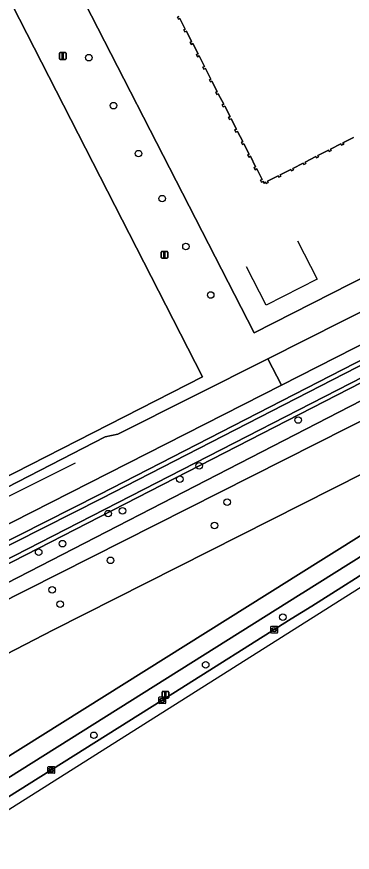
# Model space of a CAD drawing. Extents: x 158835 to 160077, y 386387 to 387778.
# Drawn here: x 159768.8 to 159818.9, y 387115 to 387239.8 of the extents above; entities that cross this region are included whole.
import ezdxf

# ---------------------------------------------------------------- set-up
doc = ezdxf.new("R2010")
doc.units = 0
for name, color, linetype in [('IMGEO_Berm_groen', 7, 'Continuous'), ('IMGEO_Boom', 7, 'Continuous'), ('IMGEO_Fietspad_gesloten', 7, 'Continuous'), ('IMGEO_Groenvoorziening', 7, 'Continuous'), ('IMGEO_Hek', 7, 'Continuous'), ('IMGEO_Kolk', 7, 'Continuous'), ('IMGEO_Lichtmast', 7, 'Continuous'), ('IMGEO_Muur', 7, 'Continuous'), ('IMGEO_Oever', 7, 'Continuous'), ('IMGEO_Pand', 7, 'Continuous'), ('IMGEO_Rijbaan_lokaal_gesloten', 7, 'Continuous'), ('IMGEO_Rijbaan_lokaal_open', 7, 'Continuous'), ('IMGEO_Voetpad_halfverhard', 7, 'Continuous'), ('IMGEO_Waterloop', 7, 'Continuous')]:
    doc.layers.add(name, color=color, linetype=linetype)

msp = doc.modelspace()

# ---------------------------------------------------------------- linework, layer by layer
at = {"layer": 'IMGEO_Berm_groen'}
msp.add_lwpolyline([(159757.51, 387116.93), (159792.14, 387138.68), (159809.8, 387149.85), (159812.86, 387151.73), (159823.87, 387158.73), (159829.33, 387162.16), (159828.77, 387163.06), (159828.08, 387164.16), (159811.53, 387153.74), (159811.28, 387153.59), (159721.94, 387097.41), (159700.24, 387083.85), (159670.6, 387065.21), (159668.13, 387063.63), (159666.52, 387062.54), (159667.87, 387060.62), (159675.41, 387065.39), (159685.34, 387071.55), (159702.95, 387082.54), (159720.73, 387093.8), (159738.94, 387105.2)], close=True, dxfattribs=at)
at = {"layer": 'IMGEO_Boom'}
for centre in [(159779.59, 387233.69), (159783.27, 387226.52), (159787.01, 387219.35), (159790.54, 387212.63), (159794.08, 387205.48), (159797.77, 387198.23), (159810.83, 387179.55), (159796.05, 387172.72), (159793.17, 387170.72), (159800.23, 387167.28), (159784.62, 387165.99), (159782.46, 387165.57), (159798.33, 387163.8), (159775.65, 387161.08), (159772.1, 387159.8), (159782.82, 387158.59), (159774.11, 387154.19), (159775.3, 387152.03), (159808.52, 387150.1), (159797.02, 387142.98), (159780.35, 387132.45)]:
    msp.add_circle(centre, 0.489, dxfattribs=at)
at = {"layer": 'IMGEO_Fietspad_gesloten'}
msp.add_lwpolyline([(159880.29, 387208.03), (159879.51, 387207.08), (159876.47, 387203.3), (159872.15, 387197.78), (159871.24, 387196.55), (159869.51, 387194.49), (159867.59, 387192.6), (159865.51, 387190.88), (159863.29, 387189.36), (159810.06, 387155.97), (159809.54, 387155.64), (159720.4, 387099.7), (159691.44, 387081.49), (159669.14, 387067.49), (159664.96, 387064.68), (159666.52, 387062.54), (159668.13, 387063.63), (159670.6, 387065.21), (159700.24, 387083.85), (159721.94, 387097.41), (159811.28, 387153.59), (159811.53, 387153.74), (159828.08, 387164.16)], dxfattribs=at)
at = {"layer": 'IMGEO_Groenvoorziening'}
for points in [[(159796.56, 387186.02), (159749.52, 387277.92), (159691.3, 387247.79), (159738.13, 387156.2)], [(159749.52, 387277.92), (159796.56, 387186.02), (159738.13, 387156.2), (159691.3, 387247.79)], [(159870.67, 387216.52), (159893.85, 387228.66), (159891.28, 387231.38), (159857.23, 387213.67), (159851.52, 387210.69), (159851.07, 387211.32), (159806.32, 387188.72), (159808.33, 387184.78)], [(159774.32, 387148.23), (159848.51, 387185.76), (159868.08, 387196.36), (159868.42, 387197.45), (159870.55, 387204.11), (159869.96, 387203.81), (159860.86, 387199.8), (159854.83, 387196.89), (159818.27, 387178.45), (159736.79, 387137.27), (159633.65, 387083.76), (159631.24, 387082.51), (159631.88, 387081.56), (159636.1, 387075.25), (159680.11, 387098.83), (159697.52, 387107.8), (159737.34, 387129.06)], [(159806.32, 387188.72), (159783.93, 387177.42), (159782.02, 387177.03), (159752.74, 387161.95), (159751.41, 387160.79), (159735.75, 387153), (159734.16, 387152.35), (159731.66, 387150.95), (159733.76, 387146.82), (159808.33, 387184.78)]]:
    msp.add_lwpolyline(points, close=True, dxfattribs=at)
for points in [[(159686.13, 387249.72), (159722.61, 387179.43), (159735.75, 387153), (159751.41, 387160.79), (159752.74, 387161.95), (159782.02, 387177.03), (159783.93, 387177.42), (159806.32, 387188.72), (159851.07, 387211.32), (159851.52, 387210.69), (159857.23, 387213.67), (159855.5, 387217.05), (159854.8, 387218.41), (159850.44, 387216.1), (159804.24, 387192.6), (159769.31, 387260.87)], [(159873.7, 387250), (159891.28, 387231.38), (159893.85, 387228.66), (159870.67, 387216.52), (159808.33, 387184.78), (159733.76, 387146.82), (159733.77, 387146.8), (159718.42, 387139.01), (159650.28, 387104.44), (159619.74, 387088.95), (159617.52, 387088.81), (159618.12, 387088.11), (159621.16, 387087.11), (159637.16, 387095.23), (159664.2, 387109.13), (159684.48, 387119.17), (159721.07, 387137.98), (159781.2, 387168.41), (159855.65, 387206.7), (159873.8, 387216.37), (159882.45, 387221.51), (159893.93, 387227.46)], [(159896.77, 387226.1), (159881.92, 387217.2), (159872.24, 387211.62), (159857.49, 387204.28), (159755.19, 387151.76), (159650.52, 387098.69), (159630.34, 387088.14), (159559.04, 387051.55), (159555.32, 387049.19), (159554.47, 387048.65)], [(159557.14, 387047.69), (159557.48, 387047.86), (159624.87, 387082.01), (159712.82, 387127.09), (159859.85, 387202.9), (159867.9, 387206.79)], [(159809.54, 387155.64), (159810.06, 387155.97), (159863.29, 387189.36)], [(159848.51, 387185.76), (159774.32, 387148.23), (159737.34, 387129.06)], [(159720.4, 387099.7), (159809.54, 387155.64)]]:
    msp.add_lwpolyline(points, dxfattribs=at)
at = {"layer": 'IMGEO_Hek'}
for points in [[(159769.31, 387260.87), (159804.24, 387192.6), (159850.44, 387216.1), (159854.8, 387218.41), (159845.91, 387235.79)], [(159891.28, 387231.38), (159893.85, 387228.66), (159870.67, 387216.52), (159808.33, 387184.78), (159733.76, 387146.82)], [(159759.33, 387164.02), (159777.61, 387173.15)]]:
    msp.add_lwpolyline(points, dxfattribs=at)
at = {"layer": 'IMGEO_Kolk'}
for p, q in [((159806.75, 387147.81), (159806.75, 387148.66)), ((159806.82, 387148.74), (159807.68, 387148.74)), ((159807.68, 387147.73), (159806.82, 387147.73)), ((159807.01, 387148.23), (159807.01, 387148.24)), ((159807.05, 387148.28), (159807.45, 387148.28)), ((159807.44, 387148.19), (159807.05, 387148.19)), ((159807.26, 387147.96), (159807.23, 387147.96)), ((159807.24, 387148.51), (159807.26, 387148.51)), ((159807.49, 387148.24), (159807.49, 387148.23)), ((159807.75, 387148.66), (159807.75, 387147.81)), ((159790.04, 387137.25), (159790.04, 387138.1)), ((159790.11, 387138.18), (159790.97, 387138.18)), ((159790.3, 387137.67), (159790.3, 387137.68)), ((159790.34, 387137.72), (159790.74, 387137.72)), ((159790.53, 387137.96), (159790.55, 387137.96)), ((159790.78, 387137.68), (159790.78, 387137.67)), ((159791.04, 387138.1), (159791.04, 387137.25)), ((159790.97, 387137.18), (159790.11, 387137.18)), ((159790.74, 387137.63), (159790.34, 387137.63)), ((159790.55, 387137.4), (159790.53, 387137.4)), ((159773.48, 387126.85), (159773.48, 387127.7)), ((159773.56, 387127.78), (159774.41, 387127.78)), ((159774.48, 387127.7), (159774.48, 387126.85)), ((159774.41, 387126.78), (159773.56, 387126.78)), ((159773.74, 387127.27), (159773.74, 387127.28)), ((159774.18, 387127.23), (159773.78, 387127.23)), ((159773.79, 387127.32), (159774.18, 387127.32)), ((159773.97, 387127.56), (159774, 387127.56)), ((159773.99, 387127), (159773.97, 387127)), ((159774.23, 387127.28), (159774.23, 387127.27))]:
    msp.add_line(p, q, dxfattribs=at)
for points in [[(159806.75, 387147.81), (159806.75, 387148.66)], [(159806.82, 387148.74), (159807.68, 387148.74)], [(159807.68, 387147.73), (159806.82, 387147.73)], [(159807.75, 387148.66), (159807.75, 387147.81)], [(159790.04, 387137.25), (159790.04, 387138.1)], [(159790.11, 387138.18), (159790.97, 387138.18)], [(159791.04, 387138.1), (159791.04, 387137.25)], [(159790.97, 387137.18), (159790.11, 387137.18)], [(159773.48, 387126.85), (159773.48, 387127.7)], [(159773.56, 387127.78), (159774.41, 387127.78)], [(159774.48, 387127.7), (159774.48, 387126.85)], [(159774.41, 387126.78), (159773.56, 387126.78)]]:
    msp.add_lwpolyline(points, dxfattribs=at)
for centre, radius, start, end in [((159806.82, 387148.66), 0.0765, 91.552, 178.448), ((159806.82, 387148.66), 0.0765, 91.552, 178.448), ((159806.82, 387147.81), 0.0765, 181.552, 268.448), ((159806.82, 387147.81), 0.0765, 181.552, 268.448), ((159807.05, 387148.24), 0.0403, 85.8775, 175.7526), ((159807.04, 387148.23), 0.0366, 178.938, 274.7102), ((159807.45, 387148.23), 0.043, 264.8664, 352.4533), ((159807.45, 387148.24), 0.0386, 1.7309, 96.639), ((159807.67, 387148.66), 0.0765, 1.552, 88.448), ((159807.67, 387148.66), 0.0765, 1.552, 88.448), ((159807.67, 387147.81), 0.0765, 271.552, 358.448), ((159807.67, 387147.81), 0.0765, 271.552, 358.448), ((159790.12, 387138.1), 0.0765, 91.552, 178.448), ((159790.12, 387138.1), 0.0765, 91.552, 178.448), ((159790.34, 387137.68), 0.0403, 85.8775, 175.7526), ((159790.34, 387137.67), 0.0366, 178.938, 274.7102), ((159790.74, 387137.68), 0.0386, 1.7309, 96.639), ((159790.74, 387137.68), 0.043, 264.8664, 352.4533), ((159790.96, 387138.1), 0.0765, 1.552, 88.448), ((159790.96, 387138.1), 0.0765, 1.552, 88.448), ((159790.12, 387137.25), 0.0765, 181.552, 268.448), ((159790.12, 387137.25), 0.0765, 181.552, 268.448), ((159790.96, 387137.25), 0.0765, 271.552, 358.448), ((159790.96, 387137.25), 0.0765, 271.552, 358.448), ((159773.56, 387127.7), 0.0765, 91.552, 178.448), ((159773.56, 387127.7), 0.0765, 91.552, 178.448), ((159774.41, 387127.7), 0.0765, 1.552, 88.448), ((159774.41, 387127.7), 0.0765, 1.552, 88.448), ((159773.56, 387126.85), 0.0765, 181.552, 268.448), ((159773.56, 387126.85), 0.0765, 181.552, 268.448), ((159773.78, 387127.28), 0.0403, 85.8775, 175.7526), ((159773.78, 387127.27), 0.0366, 178.938, 274.7102), ((159774.19, 387127.28), 0.0386, 1.7309, 96.639), ((159774.18, 387127.28), 0.043, 264.8664, 352.4533), ((159774.41, 387126.85), 0.0765, 271.552, 358.448), ((159774.41, 387126.85), 0.0765, 271.552, 358.448)]:
    msp.add_arc(centre, radius, start, end, dxfattribs=at)
for centre, major_axis, ratio, start_param, end_param in [((159807.24, 387148.23), (-0.387, 0.002), 0.722429, 4.712389, 7.853982), ((159807.26, 387148.23), (-0.39, 0.002), 0.717154, 1.570796, 4.712389), ((159790.53, 387137.68), (-0.387, 0.002), 0.722429, 4.712389, 7.853982), ((159790.55, 387137.68), (-0.39, 0.002), 0.717154, 1.570796, 4.712389), ((159773.97, 387127.28), (-0.387, 0.002), 0.722429, 4.712389, 7.853982), ((159773.99, 387127.28), (-0.39, 0.002), 0.717154, 1.570796, 4.712389)]:
    msp.add_ellipse(centre, major_axis=major_axis, ratio=ratio, start_param=start_param, end_param=end_param, dxfattribs=at)
at = {"layer": 'IMGEO_Lichtmast'}
for p, q in [((159775.2, 387233.54), (159775.2, 387234.34)), ((159775.2, 387234.34), (159775.2, 387233.54)), ((159775.3, 387234.44), (159776.09, 387234.44)), ((159776.09, 387234.44), (159775.3, 387234.44)), ((159776.19, 387234.34), (159776.19, 387233.54)), ((159776.19, 387233.54), (159776.19, 387234.34)), ((159776.09, 387233.44), (159775.3, 387233.44)), ((159775.3, 387233.44), (159776.09, 387233.44)), ((159790.38, 387203.84), (159790.38, 387204.64)), ((159790.38, 387204.64), (159790.38, 387203.84)), ((159790.48, 387204.74), (159791.27, 387204.74)), ((159791.27, 387204.74), (159790.48, 387204.74)), ((159791.37, 387204.64), (159791.37, 387203.84)), ((159791.37, 387203.84), (159791.37, 387204.64)), ((159791.27, 387203.74), (159790.48, 387203.74)), ((159790.48, 387203.74), (159791.27, 387203.74)), ((159790.62, 387139), (159791.41, 387139)), ((159791.41, 387139), (159790.62, 387139)), ((159790.52, 387138.1), (159790.52, 387138.9)), ((159790.52, 387138.9), (159790.52, 387138.1)), ((159791.41, 387138), (159790.62, 387138)), ((159790.62, 387138), (159791.41, 387138)), ((159791.51, 387138.9), (159791.51, 387138.1)), ((159791.51, 387138.1), (159791.51, 387138.9))]:
    msp.add_line(p, q, dxfattribs=at)
for points in [[(159775.62, 387234.31), (159775.77, 387234.31), (159775.77, 387233.56), (159775.62, 387233.56), (159775.62, 387234.31)], [(159790.8, 387204.61), (159790.95, 387204.61), (159790.95, 387203.86), (159790.8, 387203.86), (159790.8, 387204.61)], [(159790.94, 387138.87), (159791.09, 387138.87), (159791.09, 387138.12), (159790.94, 387138.12), (159790.94, 387138.87)]]:
    msp.add_lwpolyline(points, dxfattribs=at)
for centre, start, end in [((159775.3, 387234.34), 90, 180), ((159775.3, 387234.34), 90, 180), ((159776.09, 387234.34), 0, 90), ((159776.09, 387234.34), 360, 90), ((159775.3, 387233.54), 180, 270), ((159775.3, 387233.54), 180, 270), ((159776.09, 387233.54), 270, 0), ((159776.09, 387233.54), 270, 0), ((159790.48, 387204.64), 90, 180), ((159790.48, 387204.64), 90, 180), ((159790.48, 387203.84), 180, 270), ((159790.48, 387203.84), 180, 270), ((159791.27, 387204.64), 0, 90), ((159791.27, 387204.64), 360, 90), ((159791.27, 387203.84), 270, 0), ((159791.27, 387203.84), 270, 0), ((159790.62, 387138.9), 90, 180), ((159790.62, 387138.9), 90, 180), ((159791.41, 387138.9), 0, 90), ((159791.41, 387138.9), 360, 90), ((159790.62, 387138.1), 180, 270), ((159790.62, 387138.1), 180, 270), ((159791.41, 387138.1), 270, 0), ((159791.41, 387138.1), 270, 0)]:
    msp.add_arc(centre, 0.1, start, end, dxfattribs=at)
at = {"layer": 'IMGEO_Muur'}
msp.add_lwpolyline([(159810.73, 387206.32), (159813.66, 387200.61), (159806.04, 387196.7), (159803.11, 387202.43)], dxfattribs=at)
at = {"layer": 'IMGEO_Oever'}
for points in [[(159896.27, 387226.55), (159881.59, 387217.75), (159871.93, 387212.19), (159857.2, 387204.85), (159754.9, 387152.33), (159650.23, 387099.26), (159630.05, 387088.71), (159558.72, 387052.11), (159554.66, 387050.24)], [(159893.93, 387227.46), (159882.45, 387221.51), (159873.8, 387216.37), (159855.65, 387206.7), (159781.2, 387168.41), (159721.07, 387137.98), (159684.48, 387119.17), (159664.2, 387109.13), (159637.16, 387095.23), (159621.16, 387087.11), (159567.63, 387059.98), (159558.35, 387055.27), (159554.86, 387053.5)], [(159555.12, 387052.91), (159558.64, 387054.7), (159567.92, 387059.4), (159621.45, 387086.54), (159637.45, 387094.65), (159664.49, 387108.55), (159684.77, 387118.6), (159721.36, 387137.41), (159781.49, 387167.83), (159855.95, 387206.13), (159874.11, 387215.8), (159882.76, 387220.94), (159894.24, 387226.9)], [(159559.04, 387051.55), (159630.34, 387088.14), (159650.52, 387098.69), (159755.19, 387151.76), (159857.49, 387204.28), (159872.24, 387211.62), (159881.92, 387217.2), (159896.77, 387226.1)]]:
    msp.add_lwpolyline(points, dxfattribs=at)
at = {"layer": 'IMGEO_Pand'}
msp.add_lwpolyline([(159793.02, 387239.85), (159792.8, 387239.74), (159792.96, 387239.42), (159793.18, 387239.54), (159793.98, 387237.97), (159793.76, 387237.86), (159793.9, 387237.55), (159794.14, 387237.66), (159794.93, 387236.1), (159794.72, 387235.98), (159794.87, 387235.68), (159795.09, 387235.79), (159795.88, 387234.25), (159795.65, 387234.14), (159795.81, 387233.83), (159796.03, 387233.95), (159796.83, 387232.37), (159796.61, 387232.26), (159796.77, 387231.96), (159796.99, 387232.07), (159797.79, 387230.5), (159797.57, 387230.39), (159797.73, 387230.08), (159797.95, 387230.2), (159798.75, 387228.61), (159798.53, 387228.51), (159798.68, 387228.19), (159798.91, 387228.3), (159799.71, 387226.75), (159799.48, 387226.63), (159799.64, 387226.32), (159799.86, 387226.44), (159800.66, 387224.88), (159800.43, 387224.76), (159800.59, 387224.45), (159800.82, 387224.57), (159801.62, 387223), (159801.39, 387222.89), (159801.54, 387222.57), (159801.78, 387222.68), (159802.57, 387221.14), (159802.35, 387221.02), (159802.51, 387220.7), (159802.73, 387220.82), (159803.52, 387219.27), (159803.3, 387219.15), (159803.46, 387218.83), (159803.69, 387218.95), (159804.48, 387217.39), (159804.26, 387217.27), (159804.42, 387216.95), (159804.64, 387217.07), (159805.44, 387215.5), (159805.21, 387215.39), (159805.36, 387215.08), (159805.6, 387215.2), (159805.73, 387214.95), (159805.97, 387215.08), (159806.07, 387214.88), (159806.37, 387215.03), (159806.27, 387215.23), (159807.83, 387216.03), (159807.94, 387215.83), (159808.25, 387215.99), (159808.14, 387216.19), (159809.71, 387216.99), (159809.81, 387216.79), (159810.12, 387216.94), (159810.02, 387217.15), (159811.58, 387217.95), (159811.69, 387217.74), (159811.99, 387217.89), (159811.89, 387218.1), (159813.45, 387218.9), (159813.56, 387218.7), (159813.86, 387218.86), (159813.75, 387219.06), (159815.33, 387219.86), (159815.43, 387219.65), (159815.74, 387219.81), (159815.64, 387220.02), (159817.19, 387220.82), (159817.3, 387220.6), (159817.62, 387220.76), (159817.51, 387220.98), (159819.07, 387221.78)], dxfattribs=at)
at = {"layer": 'IMGEO_Rijbaan_lokaal_gesloten'}
for points in [[(159702.71, 387080.33), (159829.81, 387160.7), (159907.47, 387209.49), (159912.05, 387212.37), (159965.28, 387246.52)], [(159958.08, 387242.95), (159933.82, 387227.59), (159930.36, 387225.43), (159927.03, 387223.35), (159911.93, 387213.93), (159909.32, 387212.3), (159905.05, 387209.64), (159901.27, 387207.24), (159897.06, 387204.65), (159891.72, 387201.24), (159881.56, 387194.82), (159873.79, 387189.89), (159864.16, 387183.81), (159854.62, 387177.81), (159839.54, 387168.54), (159832.77, 387164.3), (159829.53, 387162.28), (159829.33, 387162.16), (159823.87, 387158.73), (159812.86, 387151.73), (159809.8, 387149.85), (159792.14, 387138.68), (159757.51, 387116.93)]]:
    msp.add_lwpolyline(points, dxfattribs=at)
at = {"layer": 'IMGEO_Rijbaan_lokaal_open'}
for points in [[(159769.31, 387260.87), (159804.24, 387192.6), (159850.44, 387216.1)], [(159819.07, 387221.78), (159817.51, 387220.98), (159817.62, 387220.76), (159817.3, 387220.6), (159817.19, 387220.82), (159815.64, 387220.02), (159815.74, 387219.81), (159815.43, 387219.65), (159815.33, 387219.86), (159813.75, 387219.06), (159813.86, 387218.86), (159813.56, 387218.7), (159813.45, 387218.9), (159811.89, 387218.1), (159811.99, 387217.89), (159811.69, 387217.74), (159811.58, 387217.95), (159810.02, 387217.15), (159810.12, 387216.94), (159809.81, 387216.79), (159809.71, 387216.99), (159808.14, 387216.19), (159808.25, 387215.99), (159807.94, 387215.83), (159807.83, 387216.03), (159806.27, 387215.23), (159806.37, 387215.03), (159806.07, 387214.88), (159805.97, 387215.08), (159805.73, 387214.95), (159805.6, 387215.2), (159805.36, 387215.08), (159805.21, 387215.39), (159805.44, 387215.5), (159804.64, 387217.07), (159804.42, 387216.95), (159804.26, 387217.27), (159804.48, 387217.39), (159803.69, 387218.95), (159803.46, 387218.83), (159803.3, 387219.15), (159803.52, 387219.27), (159802.73, 387220.82), (159802.51, 387220.7), (159802.35, 387221.02), (159802.57, 387221.14), (159801.78, 387222.68), (159801.54, 387222.57), (159801.39, 387222.89), (159801.62, 387223), (159800.82, 387224.57), (159800.59, 387224.45), (159800.43, 387224.76), (159800.66, 387224.88), (159799.86, 387226.44), (159799.64, 387226.32), (159799.48, 387226.63), (159799.71, 387226.75), (159798.91, 387228.3), (159798.68, 387228.19), (159798.53, 387228.51), (159798.75, 387228.61), (159797.95, 387230.2), (159797.73, 387230.08), (159797.57, 387230.39), (159797.79, 387230.5), (159796.99, 387232.07), (159796.77, 387231.96), (159796.61, 387232.26), (159796.83, 387232.37), (159796.03, 387233.95), (159795.81, 387233.83), (159795.65, 387234.14), (159795.88, 387234.25), (159795.09, 387235.79), (159794.87, 387235.68), (159794.72, 387235.98), (159794.93, 387236.1), (159794.14, 387237.66), (159793.9, 387237.55), (159793.76, 387237.86), (159793.98, 387237.97), (159793.18, 387239.54), (159792.96, 387239.42), (159792.8, 387239.74), (159793.02, 387239.85)]]:
    msp.add_lwpolyline(points, dxfattribs=at)
at = {"layer": 'IMGEO_Voetpad_halfverhard'}
for points in [[(159869.96, 387203.81), (159867.9, 387206.79), (159859.85, 387202.9), (159712.82, 387127.09), (159624.87, 387082.01), (159557.48, 387047.86), (159557.14, 387047.69)], [(159557.31, 387044.31), (159557.92, 387044.64), (159558.31, 387044.85), (159581.66, 387056.85), (159628.56, 387081.12), (159629.49, 387081.6), (159631.24, 387082.51), (159633.65, 387083.76), (159736.79, 387137.27), (159818.27, 387178.45), (159854.83, 387196.89), (159860.86, 387199.8), (159869.96, 387203.81)]]:
    msp.add_lwpolyline(points, dxfattribs=at)
at = {"layer": 'IMGEO_Waterloop'}
for points in [[(159554.66, 387050.24), (159558.72, 387052.11), (159630.05, 387088.71), (159650.23, 387099.26), (159754.9, 387152.33), (159857.2, 387204.85), (159871.93, 387212.19), (159881.59, 387217.75), (159896.27, 387226.55)], [(159894.24, 387226.9), (159882.76, 387220.94), (159874.11, 387215.8), (159855.95, 387206.13), (159781.49, 387167.83), (159721.36, 387137.41), (159684.77, 387118.6), (159664.49, 387108.55), (159637.45, 387094.65), (159621.45, 387086.54), (159567.92, 387059.4), (159558.64, 387054.7), (159555.12, 387052.91)]]:
    msp.add_lwpolyline(points, dxfattribs=at)

doc.saveas('drawing.dxf')
